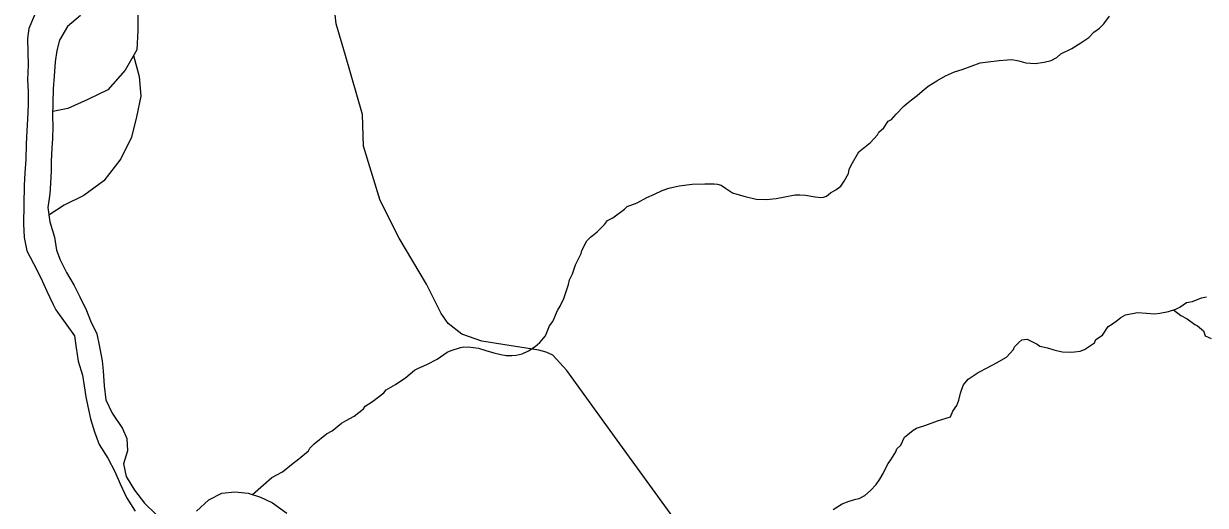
# Model space of a CAD drawing. Extents: x 0 to 34, y 0 to 22.
# Drawn here: x 5.653 to 6.804, y 14.94 to 15.409 of the extents above; entities that cross this region are included whole.
import ezdxf

# ---------------------------------------------------------------- set-up
doc = ezdxf.new("R2010")
doc.units = 0
for name, color, linetype in [('GM_X_Major_River', 7, 'Continuous'), ('GM_X_Minor_River', 7, 'Continuous'), ('GM_X_Township_Road', 7, 'Continuous')]:
    doc.layers.add(name, color=color, linetype=linetype)

msp = doc.modelspace()

# ---------------------------------------------------------------- linework, layer by layer
at = {"layer": 'GM_X_Major_River'}
for points in [[(5.6634, 15.4174), (5.6579, 15.4046), (5.6566, 15.3947), (5.6571, 15.3814), (5.6573, 15.3689), (5.6567, 15.3544), (5.6573, 15.343), (5.6575, 15.3301), (5.6568, 15.3161), (5.6559, 15.3047), (5.6553, 15.2921), (5.6551, 15.277), (5.6541, 15.264), (5.6535, 15.2515), (5.6529, 15.2143), (5.6535, 15.201), (5.6559, 15.188), (5.6626, 15.1757), (5.6696, 15.1616), (5.6754, 15.1485), (5.6817, 15.1355), (5.6844, 15.1305)], [(5.7082, 15.4171), (5.6955, 15.4066), (5.6877, 15.3931), (5.6853, 15.3832), (5.6836, 15.3722), (5.6826, 15.3582), (5.6816, 15.3457), (5.6812, 15.3187), (5.6814, 15.3092), (5.6809, 15.2974), (5.6803, 15.2879), (5.6797, 15.2754), (5.6796, 15.2659), (5.679, 15.2534), (5.6785, 15.2435), (5.6764, 15.2302), (5.6784, 15.2161), (5.6831, 15.2012), (5.6848, 15.1887), (5.6884, 15.1791)], [(5.6884, 15.1791), (5.6947, 15.1668), (5.7021, 15.1542), (5.7076, 15.1431), (5.7142, 15.1297), (5.7179, 15.1197), (5.7241, 15.1071), (5.7266, 15.096), (5.7294, 15.0808), (5.7304, 15.0709), (5.7313, 15.0564), (5.733, 15.0427), (5.7392, 15.0297), (5.7492, 15.0147), (5.7536, 15.0051), (5.7542, 14.9929), (5.7502, 14.9805), (5.7527, 14.9679), (5.7608, 14.9548), (5.7705, 14.9421), (5.7821, 14.9309)], [(5.6844, 15.1305), (5.7025, 15.1052), (5.7042, 15.0933), (5.7062, 15.0804), (5.7102, 15.0666), (5.7119, 15.0563), (5.7136, 15.0457), (5.7154, 15.0361), (5.7182, 15.0243), (5.7218, 15.0117), (5.7266, 14.9991), (5.7351, 14.986), (5.7417, 14.973), (5.7468, 14.9608), (5.7531, 14.9477), (5.7616, 14.9343)], [(5.8213, 14.9344), (5.8332, 14.9453), (5.8459, 14.9519), (5.8588, 14.9532), (5.8717, 14.9518), (5.8838, 14.9478), (5.8955, 14.9423), (5.9094, 14.9322)]]:
    msp.add_lwpolyline(points, dxfattribs=at)
at = {"layer": 'GM_X_Minor_River'}
for points in [[(5.7583, 15.4575), (5.7625, 15.4414), (5.7641, 15.4224), (5.7641, 15.4027), (5.7633, 15.3837), (5.7519, 15.3639), (5.7348, 15.3449), (5.7155, 15.3354), (5.6961, 15.3267), (5.6813, 15.3236)], [(6.4982, 15.3159), (6.5029, 15.3211), (6.5102, 15.329), (6.5129, 15.3312), (6.5179, 15.3349), (6.5233, 15.3394), (6.5283, 15.3435), (6.5341, 15.3483), (6.5426, 15.3535), (6.551, 15.3583), (6.5598, 15.3623), (6.5671, 15.3645), (6.5847, 15.371), (6.5923, 15.372), (6.6033, 15.3734), (6.6113, 15.374), (6.6155, 15.3743), (6.6223, 15.373), (6.6292, 15.371), (6.6383, 15.3705), (6.647, 15.3718), (6.6539, 15.3732), (6.6593, 15.3762), (6.6631, 15.3799), (6.6739, 15.3851), (6.6827, 15.3906), (6.6904, 15.3958), (6.6954, 15.401), (6.7008, 15.4047), (6.7051, 15.4092), (6.7105, 15.4164)], [(5.7601, 15.3782), (5.7656, 15.3578), (5.7671, 15.3385), (5.7629, 15.3183), (5.758, 15.2986), (5.7477, 15.2777), (5.731, 15.256), (5.7116, 15.2419), (5.6923, 15.2324), (5.6775, 15.2226)], [(5.8758, 14.9505), (5.8947, 14.9671), (5.9051, 14.9726), (5.9139, 14.9797), (5.9209, 14.9853), (5.9305, 14.9931), (5.9317, 14.9957), (5.9359, 14.9998), (5.9479, 15.0095), (5.9536, 15.0125), (5.9625, 15.0199), (5.9671, 15.0225), (5.9748, 15.0269), (5.984, 15.034), (5.9856, 15.0366), (5.9929, 15.0411), (6.0037, 15.0496), (6.006, 15.0526), (6.0152, 15.0578), (6.0252, 15.0644), (6.0337, 15.0715), (6.0375, 15.0737), (6.0456, 15.077), (6.0556, 15.0825), (6.0655, 15.0892), (6.0694, 15.0907), (6.0785, 15.0936), (6.0816, 15.0943), (6.0884, 15.0941), (6.096, 15.0929), (6.1032, 15.0908), (6.1108, 15.0884), (6.1176, 15.0868), (6.1229, 15.0859), (6.1286, 15.0858), (6.1328, 15.0861), (6.1385, 15.0876), (6.1446, 15.0905), (6.1512, 15.0946), (6.1558, 15.0987), (6.1612, 15.105), (6.1652, 15.1149), (6.1683, 15.119), (6.1731, 15.1299), (6.1754, 15.1341), (6.179, 15.1416), (6.1838, 15.1552), (6.1846, 15.1598), (6.1877, 15.1654), (6.1905, 15.1741), (6.196, 15.1854), (6.1965, 15.1881), (6.2016, 15.1975), (6.2051, 15.2012), (6.2116, 15.2064), (6.2186, 15.2135), (6.2217, 15.2173), (6.2267, 15.2202), (6.2382, 15.2284), (6.2409, 15.231), (6.2505, 15.2347), (6.2601, 15.2398), (6.2674, 15.2431), (6.275, 15.2468), (6.2815, 15.2489), (6.2914, 15.2511), (6.304, 15.2527), (6.3166, 15.2533), (6.3257, 15.2531), (6.3287, 15.2527), (6.3325, 15.2519), (6.3366, 15.2491), (6.3434, 15.2444), (6.3476, 15.2432), (6.3559, 15.2408), (6.3665, 15.2383), (6.3764, 15.2378), (6.3859, 15.2388), (6.3943, 15.2405), (6.4046, 15.2426), (6.4091, 15.2425), (6.4145, 15.2421), (6.4239, 15.2404), (6.4293, 15.2399), (6.4319, 15.2402), (6.435, 15.2413), (6.4388, 15.2443), (6.4442, 15.2472), (6.4488, 15.251), (6.4523, 15.2559), (6.4563, 15.2634), (6.4571, 15.2672), (6.4591, 15.2713), (6.4665, 15.2845), (6.4715, 15.2882), (6.4777, 15.2934), (6.4846, 15.3009), (6.4858, 15.3036), (6.4908, 15.3076), (6.4951, 15.3144), (6.4982, 15.3159)], [(6.4416, 14.9359), (6.4501, 14.9414), (6.457, 14.944), (6.4635, 14.9458), (6.4669, 14.9465), (6.4723, 14.9494), (6.4777, 14.9543), (6.4835, 14.9602), (6.487, 14.9655), (6.4901, 14.9708), (6.4933, 14.9779), (6.4949, 14.9806), (6.4976, 14.9843), (6.5026, 14.9922), (6.5035, 14.9949), (6.5073, 14.9986), (6.5109, 15.0065), (6.5143, 15.0091), (6.5194, 15.0132), (6.5228, 15.0151), (6.5316, 15.018), (6.5431, 15.0223), (6.5557, 15.0263), (6.5581, 15.0316), (6.562, 15.0372), (6.5639, 15.0425), (6.5656, 15.0493), (6.5668, 15.0531), (6.5684, 15.0572), (6.573, 15.0629), (6.5826, 15.0695), (6.5915, 15.074), (6.6007, 15.0787), (6.6103, 15.0843), (6.6172, 15.0918), (6.618, 15.0944), (6.6223, 15.0985), (6.6254, 15.1011), (6.6303, 15.1018), (6.6401, 15.0971), (6.6428, 15.0951), (6.6503, 15.0935), (6.6564, 15.0915), (6.6602, 15.0906), (6.6647, 15.0894), (6.6731, 15.0893), (6.6765, 15.0896), (6.6822, 15.0902), (6.6864, 15.0917), (6.696, 15.0984), (6.6972, 15.1014), (6.7038, 15.1058), (6.7092, 15.1141), (6.7135, 15.1167), (6.7185, 15.1204), (6.7216, 15.123), (6.7262, 15.1256), (6.738, 15.1277), (6.7467, 15.1271), (6.7543, 15.1266), (6.7596, 15.1273), (6.768, 15.1287), (6.7753, 15.1312), (6.7791, 15.133), (6.7857, 15.1375), (6.7914, 15.1385), (6.8002, 15.1422), (6.8052, 15.1432)], [(6.7731, 15.1304), (6.7801, 15.125), (6.7862, 15.1215), (6.7937, 15.1161), (6.7963, 15.1149), (6.8023, 15.1098), (6.8038, 15.1052), (6.8098, 15.1025)]]:
    msp.add_lwpolyline(points, dxfattribs=at)
at = {"layer": 'GM_X_Township_Road'}
msp.add_lwpolyline([(6.2973, 14.9122), (6.2312, 15.0035), (6.1819, 15.0712), (6.1684, 15.0862), (6.1619, 15.0893), (6.1547, 15.0912), (6.1196, 15.0967), (6.0991, 15.0999), (6.0798, 15.1068), (6.0663, 15.1172), (6.0595, 15.1267), (6.0454, 15.1555), (6.0186, 15.2001), (6.0002, 15.2369), (5.984, 15.29), (5.9831, 15.3208), (5.9664, 15.3782), (5.9575, 15.4091), (5.9551, 15.4295)], dxfattribs=at)

doc.saveas('drawing.dxf')
